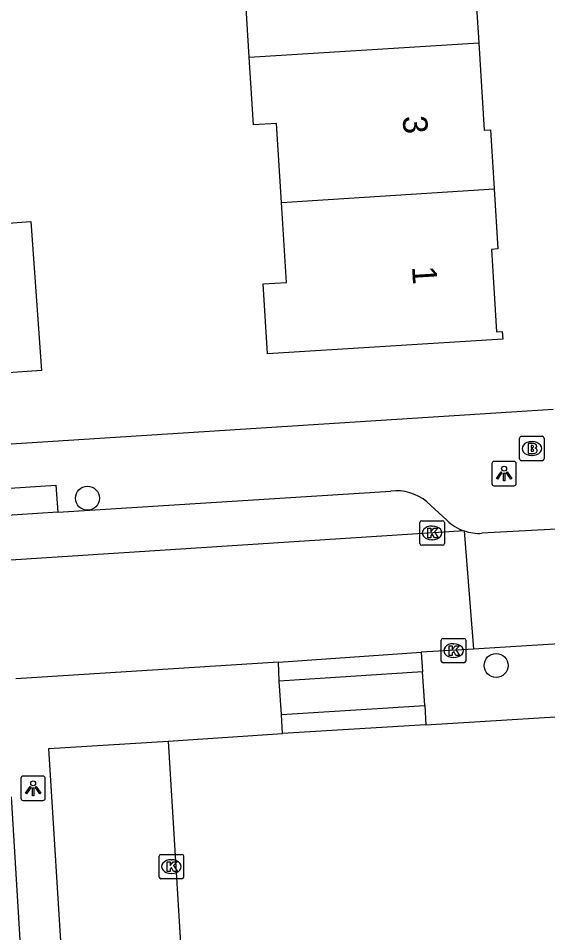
# Model space of a CAD drawing. Extents: x 159689 to 160786, y 387323 to 388339.
# Drawn here: x 160656.84 to 160678.45, y 387772 to 387809.31 of the extents above; entities that cross this region are included whole.
import ezdxf

# ---------------------------------------------------------------- set-up
doc = ezdxf.new("R2010")
doc.units = 0
for name, color, linetype in [('IMGEO_Boom', 7, 'Continuous'), ('IMGEO_Brandkraan', 7, 'Continuous'), ('IMGEO_Kolk', 7, 'Continuous'), ('IMGEO_Lichtpunt', 7, 'Continuous'), ('IMGEO_Pand', 7, 'Continuous'), ('IMGEO_Pand_nummerreeks', 7, 'Continuous'), ('IMGEO_Rijbaan_lokaal_open', 7, 'Continuous'), ('IMGEO_Voetpad_open', 7, 'Continuous')]:
    doc.layers.add(name, color=color, linetype=linetype)

msp = doc.modelspace()

# ---------------------------------------------------------------- linework, layer by layer
at = {"layer": 'IMGEO_Boom'}
for centre in [(160659.658, 387789.727), (160676.34, 387782.905)]:
    msp.add_circle(centre, 0.489, dxfattribs=at)
at = {"layer": 'IMGEO_Brandkraan'}
for p, q in [((160677.299, 387791.331), (160677.299, 387792.183)), ((160677.374, 387792.257), (160678.226, 387792.257)), ((160678.3, 387792.183), (160678.3, 387791.331)), ((160677.787, 387792.037), (160677.812, 387792.037)), ((160677.81, 387791.477), (160677.785, 387791.477)), ((160678.226, 387791.257), (160677.374, 387791.257))]:
    msp.add_line(p, q, dxfattribs=at)
for points in [[(160677.299, 387791.331), (160677.299, 387792.183)], [(160677.374, 387792.257), (160678.226, 387792.257)], [(160678.3, 387792.183), (160678.3, 387791.331)], [(160677.647, 387791.957), (160677.647, 387791.557), (160677.86, 387791.557)], [(160677.878, 387791.957), (160677.647, 387791.957)], [(160677.826, 387791.876), (160677.772, 387791.876), (160677.772, 387791.8)], [(160677.772, 387791.8), (160677.825, 387791.8)], [(160677.834, 387791.724), (160677.772, 387791.724), (160677.772, 387791.643)], [(160677.772, 387791.643), (160677.834, 387791.643)], [(160678.226, 387791.257), (160677.374, 387791.257)]]:
    msp.add_lwpolyline(points, dxfattribs=at)
for centre, radius, start, end in [((160677.376, 387792.181), 0.0765, 91.552, 178.448), ((160677.376, 387792.181), 0.0765, 91.552, 178.448), ((160678.224, 387792.181), 0.0765, 1.552, 88.448), ((160678.224, 387792.181), 0.0765, 1.552, 88.448), ((160677.827, 387791.838), 0.0379, 267.8285, 90.9355), ((160677.882, 387791.812), 0.145, 59.4692, 91.5367), ((160677.907, 387791.859), 0.0922, 285.5137, 58.1501), ((160677.835, 387791.683), 0.0404, 269.8759, 90.5077), ((160677.866, 387791.808), 0.251, 268.6676, 293.5347), ((160677.912, 387791.667), 0.105, 301.3115, 78.989), ((160677.376, 387791.333), 0.0765, 181.552, 268.448), ((160677.376, 387791.333), 0.0765, 181.552, 268.448), ((160678.224, 387791.333), 0.0765, 271.552, 358.448), ((160678.224, 387791.333), 0.0765, 271.552, 358.448)]:
    msp.add_arc(centre, radius, start, end, dxfattribs=at)
for centre, major_axis, ratio, start_param, end_param in [((160677.786, 387791.757), (-0.387, 0.002), 0.722429, 4.712389, 7.853982), ((160677.811, 387791.757), (-0.39, 0.002), 0.717154, 1.570796, 4.712389)]:
    msp.add_ellipse(centre, major_axis=major_axis, ratio=ratio, start_param=start_param, end_param=end_param, dxfattribs=at)
at = {"layer": 'IMGEO_Kolk'}
for p, q in [((160673.302, 387788.812), (160674.154, 387788.812)), ((160673.227, 387787.886), (160673.227, 387788.738)), ((160673.715, 387788.592), (160673.74, 387788.592)), ((160674.228, 387788.738), (160674.228, 387787.886)), ((160674.154, 387787.812), (160673.302, 387787.812)), ((160673.738, 387788.032), (160673.713, 387788.032)), ((160674.177, 387784.011), (160675.029, 387784.011)), ((160674.102, 387783.085), (160674.102, 387783.937)), ((160674.59, 387783.791), (160674.615, 387783.791)), ((160675.103, 387783.937), (160675.103, 387783.085)), ((160674.613, 387783.231), (160674.588, 387783.231)), ((160675.029, 387783.011), (160674.177, 387783.011)), ((160662.585, 387774.272), (160662.585, 387775.124)), ((160662.66, 387775.198), (160663.512, 387775.198)), ((160663.586, 387775.124), (160663.586, 387774.272)), ((160663.073, 387774.978), (160663.098, 387774.978)), ((160663.096, 387774.418), (160663.071, 387774.418)), ((160663.512, 387774.198), (160662.66, 387774.198))]:
    msp.add_line(p, q, dxfattribs=at)
for points in [[(160673.302, 387788.812), (160674.154, 387788.812)], [(160673.227, 387787.886), (160673.227, 387788.738)], [(160673.548, 387788.512), (160673.671, 387788.512), (160673.671, 387788.361), (160673.801, 387788.512), (160673.965, 387788.512), (160673.819, 387788.361), (160673.972, 387788.112), (160673.82, 387788.112), (160673.735, 387788.276), (160673.671, 387788.209), (160673.671, 387788.112), (160673.548, 387788.112), (160673.548, 387788.512)], [(160674.228, 387788.738), (160674.228, 387787.886)], [(160674.154, 387787.812), (160673.302, 387787.812)], [(160674.177, 387784.011), (160675.029, 387784.011)], [(160674.102, 387783.085), (160674.102, 387783.937)], [(160674.423, 387783.711), (160674.546, 387783.711), (160674.546, 387783.56), (160674.676, 387783.711), (160674.84, 387783.711), (160674.694, 387783.56), (160674.847, 387783.311), (160674.695, 387783.311), (160674.61, 387783.475), (160674.546, 387783.408), (160674.546, 387783.311), (160674.423, 387783.311), (160674.423, 387783.711)], [(160675.103, 387783.937), (160675.103, 387783.085)], [(160675.029, 387783.011), (160674.177, 387783.011)], [(160662.585, 387774.272), (160662.585, 387775.124)], [(160662.66, 387775.198), (160663.512, 387775.198)], [(160663.586, 387775.124), (160663.586, 387774.272)], [(160662.906, 387774.898), (160663.029, 387774.898), (160663.029, 387774.747), (160663.159, 387774.898), (160663.323, 387774.898), (160663.177, 387774.747), (160663.33, 387774.498), (160663.178, 387774.498), (160663.093, 387774.662), (160663.029, 387774.595), (160663.029, 387774.498), (160662.906, 387774.498), (160662.906, 387774.898)], [(160663.512, 387774.198), (160662.66, 387774.198)]]:
    msp.add_lwpolyline(points, dxfattribs=at)
for centre, start, end in [((160673.304, 387788.736), 91.552, 178.448), ((160673.304, 387788.736), 91.552, 178.448), ((160674.152, 387788.736), 1.552, 88.448), ((160674.152, 387788.736), 1.552, 88.448), ((160673.304, 387787.888), 181.552, 268.448), ((160673.304, 387787.888), 181.552, 268.448), ((160674.152, 387787.888), 271.552, 358.448), ((160674.152, 387787.888), 271.552, 358.448), ((160674.179, 387783.935), 91.552, 178.448), ((160674.179, 387783.935), 91.552, 178.448), ((160675.027, 387783.935), 1.552, 88.448), ((160675.027, 387783.935), 1.552, 88.448), ((160674.179, 387783.087), 181.552, 268.448), ((160674.179, 387783.087), 181.552, 268.448), ((160675.027, 387783.087), 271.552, 358.448), ((160675.027, 387783.087), 271.552, 358.448), ((160662.662, 387775.122), 91.552, 178.448), ((160662.662, 387775.122), 91.552, 178.448), ((160663.51, 387775.122), 1.552, 88.448), ((160663.51, 387775.122), 1.552, 88.448), ((160662.662, 387774.274), 181.552, 268.448), ((160662.662, 387774.274), 181.552, 268.448), ((160663.51, 387774.274), 271.552, 358.448), ((160663.51, 387774.274), 271.552, 358.448)]:
    msp.add_arc(centre, 0.0765, start, end, dxfattribs=at)
for centre, major_axis, ratio, start_param, end_param in [((160673.714, 387788.312), (-0.387, 0.002), 0.722429, 4.712389, 7.853982), ((160673.739, 387788.312), (-0.39, 0.002), 0.717154, 1.570796, 4.712389), ((160674.589, 387783.511), (-0.387, 0.002), 0.722429, 4.712389, 7.853982), ((160674.614, 387783.511), (-0.39, 0.002), 0.717154, 1.570796, 4.712389), ((160663.072, 387774.698), (-0.387, 0.002), 0.722429, 4.712389, 7.853982), ((160663.097, 387774.698), (-0.39, 0.002), 0.717154, 1.570796, 4.712389)]:
    msp.add_ellipse(centre, major_axis=major_axis, ratio=ratio, start_param=start_param, end_param=end_param, dxfattribs=at)
at = {"layer": 'IMGEO_Lichtpunt'}
for p, q in [((160676.167, 387791.139), (160676.167, 387790.332)), ((160676.167, 387791.139), (160676.167, 387790.332)), ((160677.069, 387791.234), (160676.261, 387791.234)), ((160677.069, 387791.234), (160676.261, 387791.234)), ((160677.163, 387790.332), (160677.163, 387791.139)), ((160677.163, 387790.332), (160677.163, 387791.139)), ((160676.261, 387790.238), (160677.069, 387790.238)), ((160676.261, 387790.238), (160677.069, 387790.238)), ((160657.844, 387778.393), (160657.036, 387778.393)), ((160657.844, 387778.393), (160657.036, 387778.393)), ((160656.942, 387778.298), (160656.942, 387777.491)), ((160656.942, 387778.298), (160656.942, 387777.491)), ((160657.938, 387777.491), (160657.938, 387778.298)), ((160657.938, 387777.491), (160657.938, 387778.298)), ((160657.036, 387777.397), (160657.844, 387777.397)), ((160657.036, 387777.397), (160657.844, 387777.397))]:
    msp.add_line(p, q, dxfattribs=at)
for points in [[(160676.541, 387790.803), (160676.58, 387790.775), (160676.392, 387790.513), (160676.354, 387790.54), (160676.541, 387790.803)], [(160676.643, 387790.755), (160676.69, 387790.755), (160676.69, 387790.433), (160676.643, 387790.433), (160676.643, 387790.755)], [(160676.753, 387790.775), (160676.791, 387790.802), (160676.978, 387790.54), (160676.939, 387790.512), (160676.753, 387790.775)], [(160657.316, 387777.962), (160657.355, 387777.934), (160657.167, 387777.672), (160657.129, 387777.699), (160657.316, 387777.962)], [(160657.418, 387777.914), (160657.465, 387777.914), (160657.465, 387777.592), (160657.418, 387777.592), (160657.418, 387777.914)], [(160657.528, 387777.934), (160657.566, 387777.961), (160657.753, 387777.699), (160657.714, 387777.671), (160657.528, 387777.934)]]:
    msp.add_lwpolyline(points, dxfattribs=at)
for centre in [(160676.666, 387790.937), (160657.441, 387778.096)]:
    msp.add_circle(centre, 0.0994, dxfattribs=at)
for centre, start, end in [((160676.261, 387791.139), 90, 180), ((160676.261, 387791.139), 90, 180), ((160677.069, 387791.139), 0, 90), ((160677.069, 387791.139), 0, 90), ((160676.261, 387790.332), 180, 270), ((160676.261, 387790.332), 180, 270), ((160677.069, 387790.332), 270, 0), ((160677.069, 387790.332), 270, 360), ((160657.036, 387778.298), 90, 180), ((160657.036, 387778.298), 90, 180), ((160657.844, 387778.298), 0, 90), ((160657.844, 387778.298), 0, 90), ((160657.036, 387777.491), 180, 270), ((160657.036, 387777.491), 180, 270), ((160657.844, 387777.491), 270, 0), ((160657.844, 387777.491), 270, 360)]:
    msp.add_arc(centre, 0.0946, start, end, dxfattribs=at)
at = {"layer": 'IMGEO_Pand'}
for points in [[(160675.46, 387814.322), (160675.613, 387811.886), (160675.409, 387811.873), (160675.632, 387808.311)], [(160666.264, 387807.726), (160666.095, 387810.425), (160667.04, 387810.485), (160666.835, 387813.77)], [(160666.264, 387807.726), (160675.632, 387808.311)], [(160675.632, 387808.311), (160675.856, 387804.748), (160676.109, 387804.764), (160676.26, 387802.354)], [(160667.576, 387801.798), (160667.374, 387805.017), (160666.438, 387804.958), (160666.264, 387807.726)], [(160676.26, 387802.354), (160676.414, 387799.898), (160676.149, 387799.882), (160676.359, 387796.524), (160676.592, 387796.538), (160676.612, 387796.222), (160667.01, 387795.62), (160666.831, 387798.474), (160667.781, 387798.534), (160667.576, 387801.798)], [(160667.576, 387801.798), (160676.26, 387802.354)], [(160654.206, 387800.792), (160657.341, 387801.017), (160657.777, 387794.945), (160654.642, 387794.719)]]:
    msp.add_lwpolyline(points, dxfattribs=at)
at = {"layer": 'IMGEO_Rijbaan_lokaal_open'}
for points in [[(160678.805, 387788.468), (160675.76, 387788.297)], [(160675.04, 387788.393), (160507.598, 387777.573)], [(160675.04, 387788.393), (160675.411, 387783.57)], [(160695.502, 387784.827), (160675.411, 387783.57)], [(160667.455, 387783.044), (160673.287, 387783.448)], [(160675.411, 387783.57), (160673.287, 387783.448)], [(160667.455, 387783.044), (160656.729, 387782.366)], [(160673.472, 387780.478), (160681.398, 387780.969)], [(160673.472, 387780.478), (160667.627, 387780.123)], [(160662.958, 387779.811), (160667.627, 387780.123)], [(160662.958, 387779.811), (160663.523, 387770.457)]]:
    msp.add_lwpolyline(points, dxfattribs=at)
msp.add_arc((160675.644, 387790.177), 1.883, 251.2856, 273.5251, dxfattribs=at)
at = {"layer": 'IMGEO_Voetpad_open'}
for points in [[(160678.67, 387793.355), (160654.826, 387791.832)], [(160652.629, 387788.778), (160652.516, 387789.884), (160658.373, 387790.256), (160658.449, 387789.155)], [(160658.449, 387789.155), (160672.043, 387790.022)], [(160673.516, 387789.581), (160674.33, 387788.828)], [(160658.449, 387789.155), (160652.629, 387788.778)], [(160673.287, 387783.448), (160673.337, 387782.645)], [(160667.487, 387782.27), (160667.455, 387783.044)], [(160673.337, 387782.645), (160667.487, 387782.27)], [(160673.431, 387781.273), (160673.337, 387782.645)], [(160667.575, 387780.905), (160667.487, 387782.27)], [(160667.575, 387780.905), (160673.431, 387781.273)], [(160673.431, 387781.273), (160673.472, 387780.478)], [(160667.627, 387780.123), (160667.575, 387780.905)], [(160658.67, 387770.138), (160658.078, 387779.519), (160662.958, 387779.811)], [(160656.551, 387777.544), (160657.189, 387766.985)]]:
    msp.add_lwpolyline(points, dxfattribs=at)
for centre, radius, start, end in [((160672.266, 387788.088), 1.947, 50.0795, 96.5862), ((160675.653, 387790.19), 1.898, 225.8356, 251.1748)]:
    msp.add_arc(centre, radius, start, end, dxfattribs=at)

# ---------------------------------------------------------------- texts
at = {"layer": 'IMGEO_Pand_nummerreeks'}
for s, p in [('3', (160672.523, 387805.311)), ('1', (160672.906, 387799.175))]:
    msp.add_text(s, height=1, rotation=273.5785, dxfattribs=at).set_placement(p)

doc.saveas('drawing.dxf')
